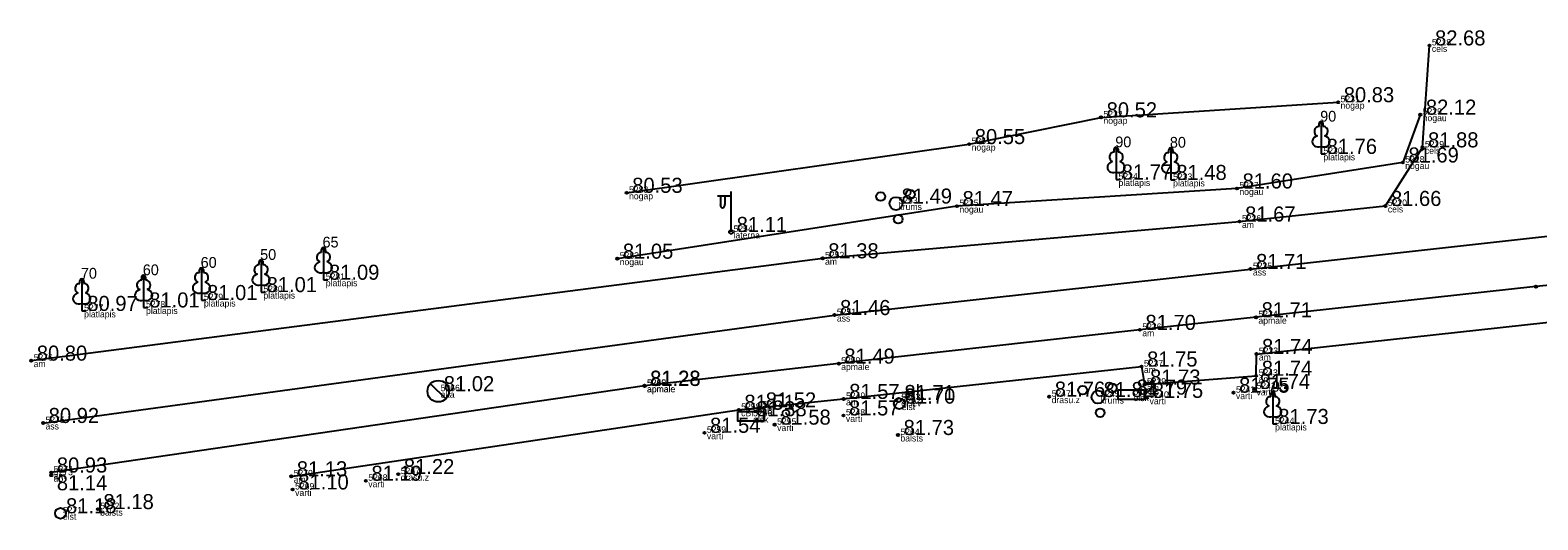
# Model space of a CAD drawing. Extents: x 614911 to 615803, y 262110 to 264311.
# Drawn here: x 615505.6 to 615575.7, y 263100.4 to 263123.1 of the extents above; entities that cross this region are included whole.
import ezdxf

# ---------------------------------------------------------------- set-up
doc = ezdxf.new("R2010")
doc.units = 0
for name, color, linetype in [('Level 1', 7, 'Continuous'), ('Level 12', 7, 'Continuous'), ('Level 18', 7, 'Continuous'), ('Level 31', 7, 'Continuous'), ('Level 37', 7, 'Continuous'), ('Level 44', 7, 'Continuous'), ('Level 53', 7, 'Continuous'), ('Level 54', 7, 'Continuous'), ('Level 57', 7, 'Continuous'), ('Level 58', 7, 'Continuous'), ('Level 7', 7, 'Continuous')]:
    doc.layers.add(name, color=color, linetype=linetype)

msp = doc.modelspace()

# ---------------------------------------------------------------- linework, layer by layer
at = {"layer": 'Level 1'}
for p, q in [((615565.624, 263117.737), (615565.624, 263117.39)), ((615565.624, 263117.39), (615565.824, 263117.39)), ((615556.099, 263116.544), (615556.099, 263116.197)), ((615556.099, 263116.197), (615556.299, 263116.197)), ((615558.637, 263116.525), (615558.637, 263116.178)), ((615558.637, 263116.178), (615558.837, 263116.178)), ((615519.25, 263111.886), (615519.25, 263111.539)), ((615516.351, 263111.31), (615516.351, 263110.963)), ((615519.25, 263111.539), (615519.45, 263111.539)), ((615508.017, 263110.437), (615508.017, 263110.09)), ((615510.894, 263110.598), (615510.894, 263110.251)), ((615513.584, 263110.942), (615513.584, 263110.595)), ((615513.584, 263110.595), (615513.784, 263110.595)), ((615516.351, 263110.963), (615516.551, 263110.963)), ((615508.017, 263110.09), (615508.217, 263110.09)), ((615510.894, 263110.251), (615511.094, 263110.251)), ((615563.378, 263105.183), (615563.378, 263104.836)), ((615563.378, 263104.836), (615563.578, 263104.836))]:
    msp.add_line(p, q, dxfattribs=at)
for points in [[(615565.624, 263118.89), (615565.624, 263117.737)], [(615565.714, 263118.658), (615565.713, 263118.659)], [(615556.099, 263117.697), (615556.099, 263116.544)], [(615556.189, 263117.465), (615556.188, 263117.466)], [(615558.637, 263117.678), (615558.637, 263116.525)], [(615558.727, 263117.446), (615558.726, 263117.447)], [(615516.351, 263112.463), (615516.351, 263111.31)], [(615519.25, 263113.039), (615519.25, 263111.886)], [(615519.34, 263112.807), (615519.339, 263112.808)], [(615510.894, 263111.751), (615510.894, 263110.598)], [(615513.584, 263112.095), (615513.584, 263110.942)], [(615513.674, 263111.863), (615513.673, 263111.864)], [(615516.441, 263112.231), (615516.44, 263112.232)], [(615508.017, 263111.59), (615508.017, 263110.437)], [(615508.107, 263111.358), (615508.106, 263111.359)], [(615510.984, 263111.519), (615510.983, 263111.52)], [(615563.378, 263106.336), (615563.378, 263105.183)], [(615563.468, 263106.104), (615563.467, 263106.105)]]:
    msp.add_lwpolyline(points, dxfattribs=at)
for centre, radius in [((615545.153, 263115.405), 0.204), ((615545.867, 263115.081), 0.301), ((615546.528, 263115.506), 0.207), ((615545.97, 263114.353), 0.205), ((615554.542, 263106.41), 0.204), ((615555.256, 263106.086), 0.301), ((615555.917, 263106.511), 0.207), ((615555.359, 263105.358), 0.205)]:
    msp.add_circle(centre, radius, dxfattribs=at)
for centre, major_axis, ratio, start_param, end_param in [((615565.624, 263118.74), (0, -0.15), 0.707107, 3.14537, 5.287485), ((615565.624, 263118.74), (0, -0.15), 0.707107, 0.995701, 3.137816), ((615565.534, 263117.983), (0.307, 0.095), 0.814445, 1.570796, 4.752015), ((615565.496, 263118.445), (-0.039, -0.212), 0.861323, 3.141593, 6.283185), ((615565.714, 263117.983), (-0.307, 0.095), 0.814445, 1.531171, 4.712389), ((615565.752, 263118.445), (0.039, -0.212), 0.861323, 0, 3.141593), ((615555.971, 263117.252), (-0.039, -0.212), 0.861323, 3.141593, 6.283185), ((615556.099, 263117.547), (0, -0.15), 0.707107, 3.14537, 5.287485), ((615556.099, 263117.547), (0, -0.15), 0.707107, 0.995701, 3.137816), ((615556.227, 263117.252), (0.039, -0.212), 0.861323, 0, 3.141593), ((615558.509, 263117.233), (-0.039, -0.212), 0.861323, 3.141593, 6.283185), ((615558.637, 263117.528), (0, -0.15), 0.707107, 3.14537, 5.287485), ((615558.637, 263117.528), (0, -0.15), 0.707107, 0.995701, 3.137816), ((615558.765, 263117.233), (0.039, -0.212), 0.861323, 0, 3.141593), ((615556.009, 263116.79), (0.307, 0.095), 0.814445, 1.570796, 4.752015), ((615556.189, 263116.79), (-0.307, 0.095), 0.814445, 1.531171, 4.712389), ((615558.547, 263116.771), (0.307, 0.095), 0.814445, 1.570796, 4.752015), ((615558.727, 263116.771), (-0.307, 0.095), 0.814445, 1.531171, 4.712389), ((615516.351, 263112.313), (0, -0.15), 0.707107, 3.14537, 5.287485), ((615516.351, 263112.313), (0, -0.15), 0.707107, 0.995701, 3.137816), ((615519.122, 263112.594), (-0.039, -0.212), 0.861323, 3.141593, 6.283185), ((615519.25, 263112.889), (0, -0.15), 0.707107, 3.14537, 5.287485), ((615519.25, 263112.889), (0, -0.15), 0.707107, 0.995701, 3.137816), ((615519.378, 263112.594), (0.039, -0.212), 0.861323, 0, 3.141593), ((615510.894, 263111.601), (0, -0.15), 0.707107, 3.14537, 5.287485), ((615510.894, 263111.601), (0, -0.15), 0.707107, 0.995701, 3.137816), ((615513.456, 263111.65), (-0.039, -0.212), 0.861323, 3.141593, 6.283185), ((615513.584, 263111.945), (0, -0.15), 0.707107, 3.14537, 5.287485), ((615513.584, 263111.945), (0, -0.15), 0.707107, 0.995701, 3.137816), ((615513.712, 263111.65), (0.039, -0.212), 0.861323, 0, 3.141593), ((615516.261, 263111.556), (0.307, 0.095), 0.814445, 1.570796, 4.752015), ((615516.223, 263112.018), (-0.039, -0.212), 0.861323, 3.141593, 6.283185), ((615516.441, 263111.556), (-0.307, 0.095), 0.814445, 1.531171, 4.712389), ((615516.479, 263112.018), (0.039, -0.212), 0.861323, 0, 3.141593), ((615519.16, 263112.132), (0.307, 0.095), 0.814445, 1.570796, 4.752015), ((615519.34, 263112.132), (-0.307, 0.095), 0.814445, 1.531171, 4.712389), ((615507.889, 263111.145), (-0.039, -0.212), 0.861323, 3.141593, 6.283185), ((615508.017, 263111.44), (0, -0.15), 0.707107, 3.14537, 5.287485), ((615508.017, 263111.44), (0, -0.15), 0.707107, 0.995701, 3.137816), ((615508.145, 263111.145), (0.039, -0.212), 0.861323, 0, 3.141593), ((615510.804, 263110.844), (0.307, 0.095), 0.814445, 1.570796, 4.752015), ((615510.766, 263111.306), (-0.039, -0.212), 0.861323, 3.141593, 6.283185), ((615510.984, 263110.844), (-0.307, 0.095), 0.814445, 1.531171, 4.712389), ((615511.022, 263111.306), (0.039, -0.212), 0.861323, 0, 3.141593), ((615513.494, 263111.188), (0.307, 0.095), 0.814445, 1.570796, 4.752015), ((615513.674, 263111.188), (-0.307, 0.095), 0.814445, 1.531171, 4.712389), ((615507.927, 263110.683), (0.307, 0.095), 0.814445, 1.570796, 4.752015), ((615508.107, 263110.683), (-0.307, 0.095), 0.814445, 1.531171, 4.712389), ((615563.25, 263105.891), (-0.039, -0.212), 0.861323, 3.141593, 6.283185), ((615563.378, 263106.186), (0, -0.15), 0.707107, 3.14537, 5.287485), ((615563.378, 263106.186), (0, -0.15), 0.707107, 0.995701, 3.137816), ((615563.506, 263105.891), (0.039, -0.212), 0.861323, 0, 3.141593), ((615563.288, 263105.429), (0.307, 0.095), 0.814445, 1.570796, 4.752015), ((615563.468, 263105.429), (-0.307, 0.095), 0.814445, 1.531171, 4.712389)]:
    msp.add_ellipse(centre, major_axis=major_axis, ratio=ratio, start_param=start_param, end_param=end_param, dxfattribs=at)
at = {"layer": 'Level 12'}
for p, q in [((615524.229, 263106.707), (615524.947, 263106.011)), ((615524.588, 263106.359), (615524.587, 263106.358))]:
    msp.add_line(p, q, dxfattribs=at)
msp.add_circle((615524.588, 263106.359), 0.5, dxfattribs=at)
at = {"layer": 'Level 18'}
for points in [[(615556.195, 263106.424), (615557.395, 263106.424), (615557.395, 263105.974), (615556.195, 263105.974)], [(615538.512, 263105.419), (615539.712, 263105.419), (615539.712, 263104.969), (615538.512, 263104.969)]]:
    msp.add_lwpolyline(points, close=True, dxfattribs=at)
for centre in [(615546.021, 263105.781), (615507.028, 263100.684)]:
    msp.add_circle(centre, 0.25, dxfattribs=at)
at = {"layer": 'Level 31'}
for points in [[(615533.347, 263115.58), (615549.269, 263117.845), (615555.398, 263119.088), (615566.42, 263119.79)], [(615570.238, 263119.211), (615569.426, 263116.989), (615561.717, 263115.781), (615548.701, 263114.962), (615532.912, 263112.518)]]:
    msp.add_lwpolyline(points, dxfattribs=at)
at = {"layer": 'Level 37'}
for points in [[(615505.669, 263107.779), (615542.458, 263112.536), (615561.836, 263114.245), (615568.616, 263114.969), (615570.339, 263117.693), (615570.664, 263122.431)], [(615506.221, 263104.881), (615543.006, 263109.898), (615562.345, 263112.039), (615586.894, 263114.763), (615598.724, 263115.726)], [(615615.564, 263114.904), (615598.86, 263113.389), (615587.144, 263112.311), (615578.603, 263111.502), (615575.613, 263111.22), (615562.602, 263109.796), (615557.204, 263109.209), (615543.206, 263107.641), (615534.176, 263106.615), (615506.6, 263102.579)], [(615517.756, 263102.402), (615538.559, 263105.495), (615539.553, 263105.604), (615543.433, 263106), (615557.279, 263107.505), (615557.417, 263106.667), (615562.611, 263107.075), (615562.621, 263108.088), (615576.076, 263109.559), (615579.215, 263109.885), (615583.81, 263110.531), (615587.341, 263110.894), (615598.921, 263111.94), (615605.888, 263112.584)]]:
    msp.add_lwpolyline(points, dxfattribs=at)
at = {"layer": 'Level 44'}
for p, q in [((615538.201, 263115.429), (615537.566, 263115.424)), ((615537.701, 263115.425), (615537.701, 263115.033)), ((615537.911, 263115.427), (615537.911, 263115.033)), ((615538.201, 263113.762), (615538.201, 263115.645))]:
    msp.add_line(p, q, dxfattribs=at)
msp.add_circle((615538.201, 263113.762), 0.09, dxfattribs=at)
msp.add_ellipse((615537.806, 263115.033), major_axis=(0, 0.151), ratio=0.695971, start_param=1.570796, end_param=4.712389, dxfattribs=at)
at = {"layer": 'Level 57'}
for centre in [(615570.664, 263122.431), (615566.42, 263119.79), (615555.398, 263119.088), (615570.238, 263119.211), (615549.269, 263117.845), (615570.339, 263117.693), (615569.426, 263116.989), (615533.347, 263115.58), (615561.717, 263115.781), (615548.701, 263114.962), (615568.616, 263114.969), (615561.836, 263114.245), (615532.912, 263112.518), (615542.458, 263112.536), (615562.345, 263112.039), (615575.613, 263111.22), (615543.006, 263109.898), (615562.602, 263109.796), (615557.204, 263109.209), (615505.669, 263107.779), (615543.206, 263107.641), (615557.279, 263107.505), (615562.621, 263108.088), (615562.611, 263107.075), (615534.176, 263106.615), (615534.183, 263106.602), (615552.989, 263106.105), (615557.417, 263106.667), (615561.556, 263106.29), (615562.512, 263106.464), (615538.559, 263105.495), (615539.553, 263105.604), (615543.433, 263106), (615557.543, 263106.049), (615506.221, 263104.881), (615540.23, 263104.805), (615543.426, 263105.233), (615536.964, 263104.425), (615545.961, 263104.323), (615506.6, 263102.579), (615506.6, 263102.453), (615517.756, 263102.402), (615521.225, 263102.196), (615522.733, 263102.506), (615517.825, 263101.791), (615508.763, 263100.877)]:
    msp.add_circle(centre, 0.05, dxfattribs=at)
at = {"layer": 'Level 58'}
for centre in [(615570.664, 263122.431), (615566.42, 263119.79), (615555.398, 263119.088), (615570.238, 263119.211), (615549.269, 263117.845), (615570.339, 263117.693), (615569.426, 263116.989), (615533.347, 263115.58), (615561.717, 263115.781), (615548.701, 263114.962), (615568.616, 263114.969), (615561.836, 263114.245), (615532.912, 263112.518), (615542.458, 263112.536), (615562.345, 263112.039), (615575.613, 263111.22), (615543.006, 263109.898), (615562.602, 263109.796), (615557.204, 263109.209), (615505.669, 263107.779), (615543.206, 263107.641), (615557.279, 263107.505), (615562.621, 263108.088), (615562.611, 263107.075), (615534.176, 263106.615), (615534.183, 263106.602), (615552.989, 263106.105), (615557.417, 263106.667), (615561.556, 263106.29), (615562.512, 263106.464), (615538.559, 263105.495), (615539.553, 263105.604), (615543.433, 263106), (615557.543, 263106.049), (615506.221, 263104.881), (615540.23, 263104.805), (615543.426, 263105.233), (615536.964, 263104.425), (615545.961, 263104.323), (615506.6, 263102.579), (615506.6, 263102.453), (615517.756, 263102.402), (615521.225, 263102.196), (615522.733, 263102.506), (615517.825, 263101.791), (615508.763, 263100.877)]:
    msp.add_circle(centre, 0.05, dxfattribs=at)
at = {"layer": 'Level 7'}
msp.add_circle((615545.998, 263105.95), 0.1, dxfattribs=at)

# ---------------------------------------------------------------- texts
at = {"layer": 'Level 1'}
for s, p in [(' 90', (615565.399, 263118.89)), (' 90', (615555.874, 263117.697)), (' 80', (615558.412, 263117.678)), (' 65', (615519.025, 263113.039)), (' 60', (615513.359, 263112.095)), (' 50', (615516.126, 263112.463)), (' 70', (615507.792, 263111.59)), (' 60', (615510.669, 263111.751)), (' 95', (615563.153, 263106.336))]:
    msp.add_text(s, height=0.5, dxfattribs=at).set_placement(p)
at = {"layer": 'Level 53'}
for s, p in [(' cels', (615570.664, 263122.131)), (' nogap', (615566.42, 263119.49)), (' nogap', (615555.398, 263118.788)), (' nogau', (615570.238, 263118.911)), (' nogap', (615549.269, 263117.545)), (' platlapis', (615565.624, 263117.09)), (' cels', (615570.339, 263117.393)), (' nogau', (615569.426, 263116.689)), (' platlapis', (615556.099, 263115.897)), (' platlapis', (615558.637, 263115.878)), (' nogap', (615533.347, 263115.28)), (' nogau', (615561.717, 263115.481)), (' krums', (615545.867, 263114.781)), (' nogau', (615548.701, 263114.662)), (' cels', (615568.616, 263114.669)), (' am', (615561.836, 263113.945)), (' laterna', (615538.201, 263113.462)), (' nogau', (615532.912, 263112.218)), (' am', (615542.458, 263112.236)), (' ass', (615562.345, 263111.739)), (' platlapis', (615519.25, 263111.239)), (' platlapis', (615513.584, 263110.295)), (' platlapis', (615516.351, 263110.663)), (' platlapis', (615508.017, 263109.79)), (' platlapis', (615510.894, 263109.951)), (' ass', (615543.006, 263109.598)), (' apmale', (615562.602, 263109.496)), (' am', (615557.204, 263108.909)), (' am', (615505.669, 263107.479)), (' apmale', (615543.206, 263107.341)), (' am', (615562.621, 263107.788)), (' am', (615557.279, 263107.205)), (' am', (615562.611, 263106.775)), (' aka', (615524.588, 263106.059)), (' apmale', (615534.176, 263106.315)), (' apmale', (615534.183, 263106.302)), (' drasu.z', (615552.989, 263105.805)), (' krums', (615555.256, 263105.786)), (' elsk', (615556.795, 263105.899)), (' am', (615557.417, 263106.367)), (' varti', (615561.556, 263105.99)), (' varti', (615562.512, 263106.164)), (' cBr', (615538.559, 263105.195)), (' cBr', (615539.553, 263105.304)), (' am', (615543.433, 263105.7)), (' el.iev', (615545.998, 263105.65)), (' elst', (615546.021, 263105.481)), (' varti', (615557.543, 263105.749)), (' ass', (615506.221, 263104.581)), (' elsk', (615539.112, 263104.894)), (' varti', (615540.23, 263104.505)), (' varti', (615543.426, 263104.933)), (' platlapis', (615563.378, 263104.536)), (' varti', (615536.964, 263104.125)), (' balsts', (615545.961, 263104.023)), (' am', (615506.6, 263102.279)), (' ap', (615506.6, 263102.153)), (' am', (615517.756, 263102.102)), (' varti', (615521.225, 263101.896)), (' drasu.z', (615522.733, 263102.206)), (' varti', (615517.825, 263101.491)), (' elst', (615507.028, 263100.384)), (' balsts', (615508.763, 263100.577))]:
    msp.add_text(s, height=0.3, dxfattribs=at).set_placement(p)
at = {"layer": 'Level 54'}
for s, p in [(' 5218', (615570.664, 263122.431)), (' 5231', (615566.42, 263119.79)), (' 5229', (615570.238, 263119.211)), (' 5232', (615555.398, 263119.088)), (' 5261', (615549.269, 263117.845)), (' 5230', (615565.624, 263117.39)), (' 5219', (615570.339, 263117.693)), (' 5228', (615569.426, 263116.989)), (' 5234', (615556.099, 263116.197)), (' 5233', (615558.637, 263116.178)), (' 5227', (615561.717, 263115.781)), (' 5283', (615533.347, 263115.58)), (' 5253', (615545.867, 263115.081)), (' 5235', (615548.701, 263114.962)), (' 5220', (615568.616, 263114.969)), (' 5226', (615561.836, 263114.245)), (' 5254', (615538.201, 263113.762)), (' 5282', (615532.912, 263112.518)), (' 5252', (615542.458, 263112.536)), (' 5281', (615519.25, 263111.539)), (' 5225', (615562.345, 263112.039)), (' 5280', (615516.351, 263110.963)), (' 5277', (615508.017, 263110.09)), (' 5278', (615510.894, 263110.251)), (' 5279', (615513.584, 263110.595)), (' 5251', (615543.006, 263109.898)), (' 5224', (615562.602, 263109.796)), (' 5236', (615557.204, 263109.209)), (' 5223', (615562.621, 263108.088)), (' 5276', (615505.669, 263107.779)), (' 5250', (615543.206, 263107.641)), (' 5237', (615557.279, 263107.505)), (' 5260', (615534.176, 263106.615)), (' 5265', (615534.183, 263106.602)), (' 5239', (615557.417, 263106.667)), (' 5243', (615562.611, 263107.075)), (' 5266', (615524.588, 263106.359)), (' 5249', (615543.433, 263106)), (' 5263', (615545.998, 263105.95)), (' 5247', (615552.989, 263106.105)), (' 5245', (615555.256, 263106.086)), (' 5238', (615556.795, 263106.199)), (' 5240', (615557.543, 263106.049)), (' 5241', (615561.556, 263106.29)), (' 5242', (615562.512, 263106.464)), (' 5258', (615538.559, 263105.495)), (' 5256', (615539.112, 263105.194)), (' 5257', (615539.553, 263105.604)), (' 5248', (615543.426, 263105.233)), (' 5262', (615546.021, 263105.781)), (' 5275', (615506.221, 263104.881)), (' 5259', (615536.964, 263104.425)), (' 5255', (615540.23, 263104.805)), (' 5244', (615563.378, 263104.836)), (' 5264', (615545.961, 263104.323)), (' 5274', (615506.6, 263102.579)), (' 5273', (615506.6, 263102.453)), (' 5270', (615517.756, 263102.402)), (' 5267', (615522.733, 263102.506)), (' 5269', (615517.825, 263101.791)), (' 5268', (615521.225, 263102.196)), (' 5271', (615507.028, 263100.684)), (' 5272', (615508.763, 263100.877))]:
    msp.add_text(s, height=0.3, dxfattribs=at).set_placement(p)
at = {"layer": 'Level 58'}
for s, p in [(' 82.68', (615570.664, 263122.431)), (' 80.83', (615566.42, 263119.79)), (' 80.52', (615555.398, 263119.088)), (' 82.12', (615570.238, 263119.211)), (' 80.55', (615549.269, 263117.845)), (' 81.76', (615565.624, 263117.39)), (' 81.88', (615570.339, 263117.693)), (' 81.69', (615569.426, 263116.989)), (' 81.77', (615556.099, 263116.197)), (' 81.48', (615558.637, 263116.178)), (' 80.53', (615533.347, 263115.58)), (' 81.60', (615561.717, 263115.781)), (' 81.49', (615545.867, 263115.081)), (' 81.47', (615548.701, 263114.962)), (' 81.66', (615568.616, 263114.969)), (' 81.67', (615561.836, 263114.245)), (' 81.11', (615538.201, 263113.762)), (' 81.05', (615532.912, 263112.518)), (' 81.38', (615542.458, 263112.536)), (' 81.71', (615562.345, 263112.039)), (' 81.09', (615519.25, 263111.539)), (' 81.01', (615513.584, 263110.595)), (' 81.01', (615516.351, 263110.963)), (' 80.97', (615508.017, 263110.09)), (' 81.01', (615510.894, 263110.251)), (' 81.46', (615543.006, 263109.898)), (' 81.71', (615562.602, 263109.796)), (' 81.70', (615557.204, 263109.209)), (' 80.80', (615505.669, 263107.779)), (' 81.49', (615543.206, 263107.641)), (' 81.75', (615557.279, 263107.505)), (' 81.74', (615562.621, 263108.088)), (' 81.74', (615562.611, 263107.075)), (' 81.02', (615524.588, 263106.359)), (' 81.28', (615534.176, 263106.615)), (' 81.28', (615534.183, 263106.602)), (' 81.76', (615552.989, 263106.105)), (' 81.79', (615556.795, 263106.199)), (' 81.73', (615557.417, 263106.667)), (' 81.75', (615561.556, 263106.29)), (' 81.74', (615562.512, 263106.464)), (' 81.51', (615538.559, 263105.495)), (' 81.52', (615539.553, 263105.604)), (' 81.57', (615543.433, 263106)), (' 81.71', (615545.998, 263105.95)), (' 81.70', (615546.021, 263105.781)), (' 81.82', (615555.256, 263106.086)), (' 81.75', (615557.543, 263106.049)), (' 80.92', (615506.221, 263104.881)), (' 81.38', (615539.112, 263105.194)), (' 81.58', (615540.23, 263104.805)), (' 81.57', (615543.426, 263105.233)), (' 81.73', (615563.378, 263104.836)), (' 81.54', (615536.964, 263104.425)), (' 81.73', (615545.961, 263104.323)), (' 80.93', (615506.6, 263102.579)), (' 81.13', (615517.756, 263102.402)), (' 81.19', (615521.225, 263102.196)), (' 81.22', (615522.733, 263102.506)), (' 81.14', (615506.6, 263101.753)), (' 81.10', (615517.825, 263101.791)), (' 81.18', (615507.028, 263100.684)), (' 81.18', (615508.763, 263100.877))]:
    msp.add_text(s, height=0.7, dxfattribs=at).set_placement(p)
at = {"layer": 'Level 7'}
msp.add_text(' el.', height=0.7, dxfattribs=at).set_placement((615545.998, 263105.95))

doc.saveas('drawing.dxf')
